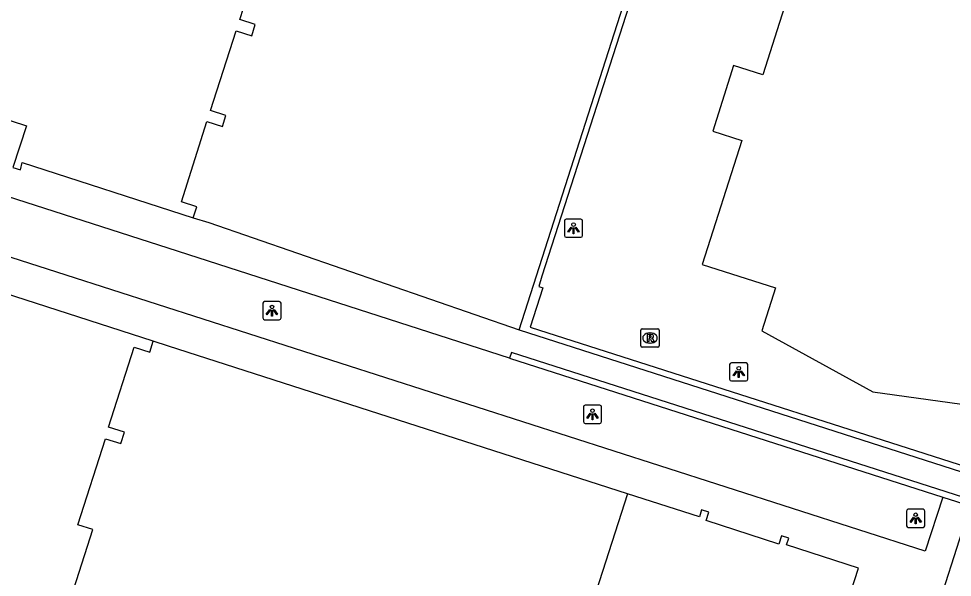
# Model space of a CAD drawing. Extents: x 160676 to 161153, y 383244 to 383713.
# Drawn here: x 160935.4 to 160986.7, y 383290.1 to 383320.8 of the extents above; entities that cross this region are included whole.
import ezdxf

# ---------------------------------------------------------------- set-up
doc = ezdxf.new("R2010")
doc.units = 0
for name, color, linetype in [('IMGEO_Hek', 7, 'Continuous'), ('IMGEO_Lichtpunt', 7, 'Continuous'), ('IMGEO_Lijnafwatering', 7, 'Continuous'), ('IMGEO_Muur', 7, 'Continuous'), ('IMGEO_Pand', 7, 'Continuous'), ('IMGEO_Rijbaan_lokaal_open', 7, 'Continuous'), ('IMGEO_Rioolput', 7, 'Continuous'), ('IMGEO_Voetpad_open', 7, 'Continuous')]:
    doc.layers.add(name, color=color, linetype=linetype)

msp = doc.modelspace()

# ---------------------------------------------------------------- linework, layer by layer
at = {"layer": 'IMGEO_Hek'}
for points in [[(160945.837, 383309.589), (160962.889, 383303.693)], [(160968.854, 383294.685), (160943.614, 383302.795)]]:
    msp.add_lwpolyline(points, dxfattribs=at)
at = {"layer": 'IMGEO_Lichtpunt'}
for p, q in [((160966.29, 383309.778), (160965.482, 383309.778)), ((160966.29, 383309.778), (160965.482, 383309.778)), ((160965.388, 383309.683), (160965.388, 383308.876)), ((160965.388, 383309.683), (160965.388, 383308.876)), ((160966.384, 383308.876), (160966.384, 383309.683)), ((160966.384, 383308.876), (160966.384, 383309.683)), ((160965.482, 383308.782), (160966.29, 383308.782)), ((160965.482, 383308.782), (160966.29, 383308.782)), ((160948.804, 383305.155), (160948.804, 383304.348)), ((160948.804, 383305.155), (160948.804, 383304.348)), ((160949.706, 383305.25), (160948.898, 383305.25)), ((160949.706, 383305.25), (160948.898, 383305.25)), ((160949.8, 383304.348), (160949.8, 383305.155)), ((160949.8, 383304.348), (160949.8, 383305.155)), ((160948.898, 383304.254), (160949.706, 383304.254)), ((160948.898, 383304.254), (160949.706, 383304.254)), ((160974.471, 383301.788), (160974.471, 383300.981)), ((160974.471, 383301.788), (160974.471, 383300.981)), ((160975.373, 383301.883), (160974.565, 383301.883)), ((160975.373, 383301.883), (160974.565, 383301.883)), ((160975.467, 383300.981), (160975.467, 383301.788)), ((160975.467, 383300.981), (160975.467, 383301.788)), ((160974.565, 383300.887), (160975.373, 383300.887)), ((160974.565, 383300.887), (160975.373, 383300.887)), ((160967.332, 383299.554), (160966.524, 383299.554)), ((160967.332, 383299.554), (160966.524, 383299.554)), ((160966.43, 383299.459), (160966.43, 383298.652)), ((160966.43, 383299.459), (160966.43, 383298.652)), ((160967.426, 383298.652), (160967.426, 383299.459)), ((160967.426, 383298.652), (160967.426, 383299.459)), ((160966.524, 383298.558), (160967.332, 383298.558)), ((160966.524, 383298.558), (160967.332, 383298.558)), ((160984.202, 383293.741), (160984.202, 383292.934)), ((160984.202, 383293.741), (160984.202, 383292.934)), ((160985.104, 383293.836), (160984.296, 383293.836)), ((160985.104, 383293.836), (160984.296, 383293.836)), ((160985.198, 383292.934), (160985.198, 383293.741)), ((160985.198, 383292.934), (160985.198, 383293.741)), ((160984.296, 383292.84), (160985.104, 383292.84)), ((160984.296, 383292.84), (160985.104, 383292.84))]:
    msp.add_line(p, q, dxfattribs=at)
for points in [[(160965.762, 383309.347), (160965.801, 383309.319), (160965.613, 383309.057), (160965.575, 383309.084), (160965.762, 383309.347)], [(160965.864, 383309.299), (160965.911, 383309.299), (160965.911, 383308.977), (160965.864, 383308.977), (160965.864, 383309.299)], [(160965.974, 383309.319), (160966.012, 383309.346), (160966.199, 383309.084), (160966.16, 383309.056), (160965.974, 383309.319)], [(160949.178, 383304.819), (160949.217, 383304.791), (160949.029, 383304.529), (160948.991, 383304.556), (160949.178, 383304.819)], [(160949.28, 383304.771), (160949.327, 383304.771), (160949.327, 383304.449), (160949.28, 383304.449), (160949.28, 383304.771)], [(160949.39, 383304.791), (160949.428, 383304.818), (160949.615, 383304.556), (160949.576, 383304.528), (160949.39, 383304.791)], [(160974.845, 383301.452), (160974.884, 383301.424), (160974.696, 383301.162), (160974.658, 383301.189), (160974.845, 383301.452)], [(160974.947, 383301.404), (160974.994, 383301.404), (160974.994, 383301.082), (160974.947, 383301.082), (160974.947, 383301.404)], [(160975.057, 383301.424), (160975.095, 383301.451), (160975.282, 383301.189), (160975.243, 383301.161), (160975.057, 383301.424)], [(160966.804, 383299.123), (160966.843, 383299.095), (160966.655, 383298.833), (160966.617, 383298.86), (160966.804, 383299.123)], [(160966.906, 383299.075), (160966.953, 383299.075), (160966.953, 383298.753), (160966.906, 383298.753), (160966.906, 383299.075)], [(160967.016, 383299.095), (160967.054, 383299.122), (160967.241, 383298.86), (160967.202, 383298.832), (160967.016, 383299.095)], [(160984.576, 383293.405), (160984.615, 383293.377), (160984.427, 383293.115), (160984.389, 383293.142), (160984.576, 383293.405)], [(160984.678, 383293.357), (160984.725, 383293.357), (160984.725, 383293.035), (160984.678, 383293.035), (160984.678, 383293.357)], [(160984.788, 383293.377), (160984.826, 383293.404), (160985.013, 383293.142), (160984.974, 383293.114), (160984.788, 383293.377)]]:
    msp.add_lwpolyline(points, dxfattribs=at)
for centre in [(160965.887, 383309.481), (160949.303, 383304.953), (160974.97, 383301.586), (160966.929, 383299.257), (160984.701, 383293.539)]:
    msp.add_circle(centre, 0.0994, dxfattribs=at)
for centre, start, end in [((160965.482, 383309.683), 90, 180), ((160965.482, 383309.683), 90, 180), ((160966.29, 383309.683), 0, 90), ((160966.29, 383309.683), 0, 90), ((160965.482, 383308.876), 180, 270), ((160965.482, 383308.876), 180, 270), ((160966.29, 383308.876), 270, 0), ((160966.29, 383308.876), 270, 360), ((160948.898, 383305.155), 90, 180), ((160948.898, 383305.155), 90, 180), ((160949.706, 383305.155), 0, 90), ((160949.706, 383305.155), 0, 90), ((160948.898, 383304.348), 180, 270), ((160948.898, 383304.348), 180, 270), ((160949.706, 383304.348), 270, 0), ((160949.706, 383304.348), 270, 360), ((160974.565, 383301.788), 90, 180), ((160974.565, 383301.788), 90, 180), ((160975.373, 383301.788), 0, 90), ((160975.373, 383301.788), 0, 90), ((160974.565, 383300.981), 180, 270), ((160974.565, 383300.981), 180, 270), ((160975.373, 383300.981), 270, 0), ((160975.373, 383300.981), 270, 360), ((160966.524, 383299.459), 90, 180), ((160966.524, 383299.459), 90, 180), ((160967.332, 383299.459), 0, 90), ((160967.332, 383299.459), 0, 90), ((160966.524, 383298.652), 180, 270), ((160966.524, 383298.652), 180, 270), ((160967.332, 383298.652), 270, 0), ((160967.332, 383298.652), 270, 360), ((160984.296, 383293.741), 90, 180), ((160984.296, 383293.741), 90, 180), ((160985.104, 383293.741), 0, 90), ((160985.104, 383293.741), 0, 90), ((160984.296, 383292.934), 180, 270), ((160984.296, 383292.934), 180, 270), ((160985.104, 383292.934), 270, 0), ((160985.104, 383292.934), 270, 360)]:
    msp.add_arc(centre, 0.0946, start, end, dxfattribs=at)
at = {"layer": 'IMGEO_Lijnafwatering'}
for points in [[(160943.595, 383308.182), (160924.823, 383314.218)], [(160935.473, 383307.516), (160918.647, 383312.918), (160917.898, 383313.159)], [(160962.368, 383302.146), (160943.595, 383308.182)], [(160953.049, 383301.873), (160935.473, 383307.516)], [(160970.624, 383296.23), (160953.049, 383301.873)], [(160986.194, 383294.511), (160985.227, 383291.542), (160970.624, 383296.23)]]:
    msp.add_lwpolyline(points, dxfattribs=at)
at = {"layer": 'IMGEO_Muur'}
for points in [[(160944.96, 383309.85), (160945.837, 383309.589)], [(160943.614, 383302.795), (160942.777, 383303.077)], [(160987.798, 383294.336), (160962.468, 383302.443), (160962.368, 383302.146), (160986.194, 383294.511), (160987.7, 383294.03)]]:
    msp.add_lwpolyline(points, dxfattribs=at)
at = {"layer": 'IMGEO_Pand'}
for points in [[(160988.884, 383362.56), (160988.097, 383360.087), (160989.634, 383359.598), (160976.293, 383317.706), (160974.69, 383318.217), (160973.542, 383314.614), (160975.14, 383314.105), (160972.968, 383307.284), (160976.986, 383306.005), (160976.237, 383303.65), (160982.34, 383300.282), (160989.622, 383299.281), (160990.405, 383301.74), (160994.422, 383300.461)], [(160944.96, 383309.85), (160945.167, 383310.461), (160944.319, 383310.732), (160945.727, 383315.138), (160946.575, 383314.867), (160946.768, 383315.483), (160945.92, 383315.754), (160947.339, 383320.128), (160948.187, 383319.857), (160948.384, 383320.472), (160947.536, 383320.743), (160948.948, 383325.121)], [(160920.218, 383317.803), (160929.595, 383314.788), (160929.466, 383314.412), (160929.868, 383314.28), (160930.61, 383316.584), (160935.799, 383314.916), (160935.057, 383312.612), (160935.469, 383312.483), (160935.57, 383312.891), (160944.96, 383309.85)], [(160942.777, 383303.077), (160933.386, 383306.103), (160933.536, 383306.474), (160933.134, 383306.606), (160932.393, 383304.302), (160927.197, 383305.975), (160927.939, 383308.279), (160927.536, 383308.411), (160927.414, 383308.031), (160918.048, 383311.056)], [(160963.866, 383279.201), (160937.804, 383287.581), (160939.448, 383292.73), (160938.625, 383292.988), (160940.143, 383297.716), (160940.991, 383297.445), (160941.191, 383298.065), (160940.32, 383298.343), (160941.73, 383302.736), (160942.578, 383302.465), (160942.777, 383303.077)], [(160968.854, 383294.685), (160963.866, 383279.201)], [(160975.365, 383277.155), (160976.425, 383280.494), (160978.117, 383279.956), (160981.552, 383290.599), (160977.592, 383291.879), (160977.719, 383292.257), (160977.324, 383292.384), (160977.178, 383291.927), (160973.174, 383293.215), (160973.324, 383293.671), (160972.929, 383293.801), (160972.807, 383293.43), (160968.854, 383294.685)]]:
    msp.add_lwpolyline(points, dxfattribs=at)
at = {"layer": 'IMGEO_Rijbaan_lokaal_open'}
msp.add_lwpolyline([(160979.608, 383353.93), (160979.448, 383353.431), (160979.25, 383353.51), (160964.138, 383306.646), (160963.969, 383306.082), (160964.19, 383306.014), (160963.499, 383303.848), (160992.588, 383294.531)], dxfattribs=at)
at = {"layer": 'IMGEO_Rioolput'}
for p, q in [((160969.591, 383302.824), (160969.591, 383303.676)), ((160969.666, 383303.75), (160970.518, 383303.75)), ((160970.592, 383303.676), (160970.592, 383302.824)), ((160970.079, 383303.53), (160970.104, 383303.53)), ((160970.518, 383302.75), (160969.666, 383302.75)), ((160970.102, 383302.97), (160970.077, 383302.97))]:
    msp.add_line(p, q, dxfattribs=at)
for points in [[(160969.591, 383302.824), (160969.591, 383303.676)], [(160969.666, 383303.75), (160970.518, 383303.75)], [(160970.592, 383303.676), (160970.592, 383302.824)], [(160970.18, 383303.448), (160969.928, 383303.45), (160969.928, 383303.05)], [(160969.928, 383303.05), (160970.052, 383303.05), (160970.052, 383303.212), (160970.063, 383303.212)], [(160970.106, 383303.369), (160970.052, 383303.369), (160970.052, 383303.288)], [(160970.052, 383303.288), (160970.104, 383303.288)], [(160970.11, 383303.183), (160970.181, 383303.05), (160970.321, 383303.05), (160970.256, 383303.176)], [(160970.518, 383302.75), (160969.666, 383302.75)]]:
    msp.add_lwpolyline(points, dxfattribs=at)
for centre, radius, start, end in [((160969.668, 383303.674), 0.0765, 91.552, 178.448), ((160969.668, 383303.674), 0.0765, 91.552, 178.448), ((160970.516, 383303.674), 0.0765, 1.552, 88.448), ((160970.516, 383303.674), 0.0765, 1.552, 88.448), ((160970.062, 383303.159), 0.0533, 26.0293, 88.6989), ((160970.088, 383303.477), 0.19, 274.7715, 282.9687), ((160970.112, 383303.273), 0.0964, 77.0061, 93.1865), ((160970.126, 383303.33), 0.0378, 276.6634, 79.6772), ((160970.179, 383303.338), 0.109, 350.3612, 89.416), ((160970.177, 383303.338), 0.112, 277.5842, 350.9817), ((160970.161, 383303.123), 0.108, 29.5134, 73.7905), ((160969.668, 383302.826), 0.0765, 181.552, 268.448), ((160969.668, 383302.826), 0.0765, 181.552, 268.448), ((160970.516, 383302.826), 0.0765, 271.552, 358.448), ((160970.516, 383302.826), 0.0765, 271.552, 358.448)]:
    msp.add_arc(centre, radius, start, end, dxfattribs=at)
for centre, major_axis, ratio, start_param, end_param in [((160970.078, 383303.25), (-0.387, 0.002), 0.722429, 4.712389, 7.853982), ((160970.103, 383303.25), (-0.39, 0.002), 0.717154, 1.570796, 4.712389)]:
    msp.add_ellipse(centre, major_axis=major_axis, ratio=ratio, start_param=start_param, end_param=end_param, dxfattribs=at)
at = {"layer": 'IMGEO_Voetpad_open'}
for points in [[(160962.889, 383303.693), (160979.089, 383354.099)], [(160944.96, 383309.85), (160945.837, 383309.589), (160962.889, 383303.693)], [(160962.889, 383303.693), (160988.196, 383295.585)], [(160968.854, 383294.685), (160943.614, 383302.795), (160942.777, 383303.077)], [(160987.7, 383294.03), (160986.202, 383289.329)]]:
    msp.add_lwpolyline(points, dxfattribs=at)

doc.saveas('drawing.dxf')
